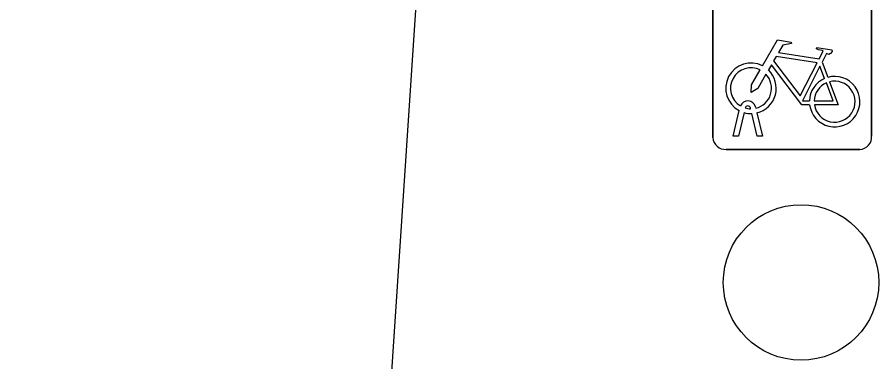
# Model space of a CAD drawing. Extents: x 161848 to 162726, y 385382 to 386521.
# Drawn here: x 162018.35 to 162023.77, y 385626.21 to 385628.38 of the extents above; entities that cross this region are included whole.
import ezdxf

# ---------------------------------------------------------------- set-up
doc = ezdxf.new("R2010")
doc.units = 0
for name, color, linetype in [('IMGEO_Boom', 7, 'Continuous'), ('IMGEO_Fietsenrek', 7, 'Continuous'), ('IMGEO_Voetpad_open', 7, 'Continuous')]:
    doc.layers.add(name, color=color, linetype=linetype)

msp = doc.modelspace()

# ---------------------------------------------------------------- linework, layer by layer
at = {"layer": 'IMGEO_Boom'}
msp.add_circle((162023.281, 385626.709), 0.4892, dxfattribs=at)
at = {"layer": 'IMGEO_Fietsenrek'}
for p, q in [((162023.7255, 385628.4711), (162023.7255, 385627.6302)), ((162023.7255, 385627.6302), (162023.7255, 385628.4711)), ((162022.7265, 385627.6209), (162022.7265, 385628.4618)), ((162022.7265, 385628.4618), (162022.7265, 385627.6209)), ((162023.4132, 385628.0952), (162023.4495, 385628)), ((162022.8535, 385627.6303), (162022.8918, 385627.7903)), ((162022.9222, 385627.7781), (162022.8869, 385627.6303)), ((162022.9639, 385627.8019), (162022.9629, 385627.8062)), ((162023.005, 385627.6303), (162022.9711, 385627.772)), ((162022.9946, 385627.8134), (162022.9964, 385627.8055)), ((162023.0034, 385627.7763), (162023.0384, 385627.6303)), ((162022.8869, 385627.6303), (162022.8535, 385627.6303)), ((162023.0384, 385627.6303), (162023.005, 385627.6303)), ((162023.6511, 385627.5465), (162022.8102, 385627.5465)), ((162022.8102, 385627.5465), (162023.6511, 385627.5465))]:
    msp.add_line(p, q, dxfattribs=at)
for points in [[(162023.0391, 385628.0722), (162023.1338, 385628.2357), (162023.22, 385628.2219), (162023.2217, 385628.2132), (162023.1656, 385628.2023), (162023.1394, 385628.157), (162023.3946, 385628.1162)], [(162023.3946, 385628.1162), (162023.4196, 385628.165), (162023.4145, 385628.169), (162023.3913, 385628.1727), (162023.3786, 385628.1802), (162023.3776, 385628.1833), (162023.3798, 385628.1879), (162023.4746, 385628.1728), (162023.4769, 385628.1625), (162023.4675, 385628.1501), (162023.4551, 385628.1437), (162023.4406, 385628.1499), (162023.4132, 385628.0952)], [(162023.3817, 385628.091), (162023.1249, 385628.132), (162023.1082, 385628.1032), (162023.2752, 385627.8829), (162023.3817, 385628.091)], [(162023.0598, 385628.0197), (162023.0082, 385627.9305), (162022.9683, 385627.9045), (162022.9695, 385627.952), (162023.024, 385628.0462)], [(162023.3348, 385627.8275), (162023.2851, 385627.8276), (162023.0944, 385628.0793), (162023.0754, 385628.0465)], [(162023.4297, 385627.993), (162023.4004, 385628.0698), (162023.291, 385627.8517), (162023.3337, 385627.8516)], [(162023.3637, 385627.8515), (162023.4836, 385627.8513), (162023.4404, 385627.9649)], [(162023.4602, 385627.9718), (162023.5152, 385627.8272), (162023.3651, 385627.8275)]]:
    msp.add_lwpolyline(points, dxfattribs=at)
for centre, radius, start, end in [((162022.9661, 385627.9309), 0.159, 62.6766, 242.1369), ((162022.9661, 385627.9309), 0.129, 63.3192, 238.903), ((162022.9661, 385627.9309), 0.159, 283.5766, 46.6042), ((162022.9661, 385627.9309), 0.129, 283.6043, 43.4302), ((162023.4927, 385627.8469), 0.159, 113.3408, 178.3217), ((162023.4927, 385627.8469), 0.159, 187.0065, 105.7708), ((162023.4927, 385627.8469), 0.129, 113.923, 177.9556), ((162023.4927, 385627.8469), 0.129, 188.6715, 104.5883), ((162022.9459, 385627.8023), 0.0499, 12.8025, 158.6934), ((162022.9661, 385627.9309), 0.159, 253.9967, 271.7867), ((162022.9459, 385627.8023), 0.0174, 12.8025, 163.4502), ((162022.9661, 385627.9309), 0.129, 253.415, 269.0204), ((162022.8044, 385627.6242), 0.0779, 182.4484, 274.2845), ((162022.8044, 385627.6242), 0.0779, 182.4484, 274.2845), ((162023.6478, 385627.6244), 0.0779, 272.4484, 4.2845), ((162023.6478, 385627.6244), 0.0779, 272.4484, 4.2845)]:
    msp.add_arc(centre, radius, start, end, dxfattribs=at)
at = {"layer": 'IMGEO_Voetpad_open'}
msp.add_lwpolyline([(162017.093, 385631.914), (162021.069, 385631.652), (162020.267, 385619.569), (162016.256, 385619.841)], dxfattribs=at)

doc.saveas('drawing.dxf')
